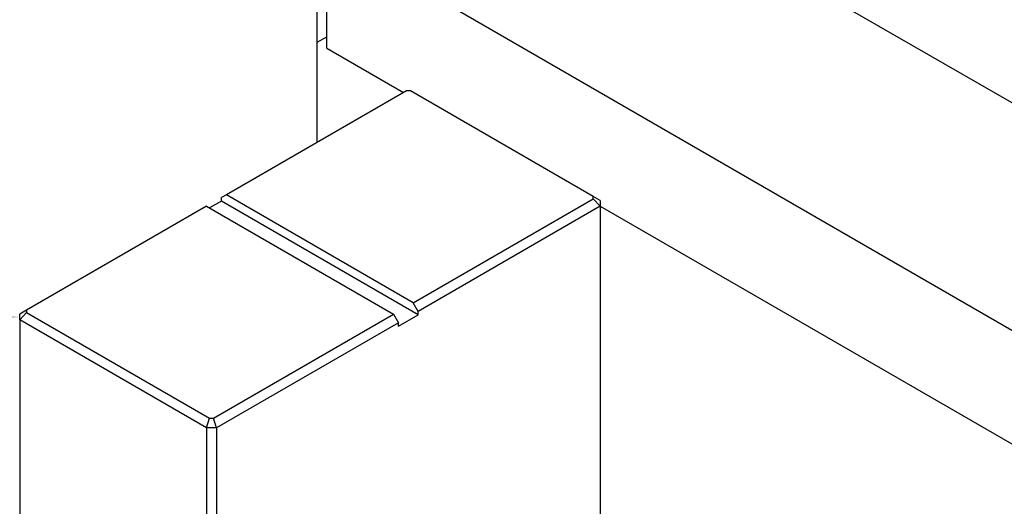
# Model space of a CAD drawing. Header units: inches. Extents: x 1880 to 2363, y -453 to -54.
# Tile 888 of 1056: x 2066.76 to 2070.3, y -70.2 to -68.45. Entities that reach past the tile are written whole.
import ezdxf

# ---------------------------------------------------------------- set-up
doc = ezdxf.new("R2010")
doc.units = ezdxf.units.IN
doc.header["$LTSCALE"] = 0.5
doc.header["$MEASUREMENT"] = 0
for name, color, linetype in [('DIE-M-S', 8, 'Continuous'), ('DIE-M-S3', 8, 'Continuous'), ('DSS-M-S', 53, 'Continuous'), ('SID-M-S', 105, 'Continuous')]:
    doc.layers.add(name, color=color, linetype=linetype)

msp = doc.modelspace()

# ---------------------------------------------------------------- linework, layer by layer
at = {"layer": 'DIE-M-S', "linetype": 'Continuous', "lineweight": 25}
for p, q in [((2067.86449, -67.32945), (2075.01687, -71.45843)), ((2067.86449, -68.14599), (2072.63336, -70.899))]:
    msp.add_line(p, q, dxfattribs=at)
at = {"layer": 'DIE-M-S3', "linetype": 'Continuous', "lineweight": 25}
for p, q in [((2067.86449, -68.55426), (2067.86449, -68.14599)), ((2067.86449, -68.14599), (2072.63336, -70.899)), ((2067.83003, -68.53333), (2067.86449, -68.51344)), ((2067.86449, -68.55426), (2068.14009, -68.71336)), ((2068.84737, -69.12166), (2071.42813, -70.61151))]:
    msp.add_line(p, q, dxfattribs=at)
at = {"layer": 'DSS-M-S', "linetype": 'Continuous', "lineweight": 25}
for p, q in [((2067.83003, -68.89235), (2067.83003, -67.81025)), ((2068.15061, -68.70728), (2067.50386, -69.08064)), ((2068.16526, -68.70728), (2068.15061, -68.70728)), ((2068.82237, -69.08662), (2068.16526, -68.70728)), ((2067.50386, -69.08064), (2067.48619, -69.09085)), ((2068.17561, -69.46844), (2067.50386, -69.08064)), ((2068.82237, -69.09508), (2068.82237, -69.08662)), ((2068.84737, -69.10106), (2068.82237, -69.08662)), ((2067.43315, -69.12146), (2066.7864, -69.49483)), ((2067.43315, -69.12146), (2068.1049, -69.50926)), ((2067.48619, -69.1031), (2067.44376, -69.12759)), ((2067.48619, -69.1031), (2067.48619, -69.09085)), ((2068.19329, -69.51131), (2067.48619, -69.1031)), ((2068.17561, -69.46844), (2068.82237, -69.09508)), ((2068.84737, -69.12147), (2068.19329, -69.49906)), ((2068.84737, -69.12147), (2068.82237, -69.09508)), ((2068.84737, -69.10106), (2068.84737, -69.12147)), ((2068.84737, -69.12147), (2068.84737, -70.32587)), ((2068.19329, -69.49906), (2068.17561, -69.46844)), ((2066.7864, -69.49483), (2066.7614, -69.50926)), ((2066.7864, -69.50328), (2066.7614, -69.52967)), ((2066.7614, -69.52967), (2066.7614, -69.50926)), ((2066.7864, -69.49483), (2066.7864, -69.50328)), ((2066.7864, -69.50328), (2067.44351, -69.88262)), ((2067.45815, -69.88262), (2068.1049, -69.50926)), ((2068.1049, -69.50926), (2068.12258, -69.53988)), ((2068.12258, -69.55213), (2068.19329, -69.51131)), ((2068.19329, -69.51131), (2068.19329, -69.49906)), ((2067.43315, -69.91747), (2066.7614, -69.52967)), ((2066.7614, -69.52967), (2066.7614, -70.73407)), ((2068.12258, -69.53988), (2067.46851, -69.91747)), ((2068.12258, -69.55213), (2068.12258, -69.53988)), ((2067.43315, -69.91747), (2067.44351, -69.88262)), ((2067.44351, -69.88262), (2067.45815, -69.88262)), ((2067.46851, -69.91747), (2067.45815, -69.88262)), ((2067.46851, -69.91747), (2067.43315, -69.91747)), ((2067.43315, -69.91747), (2067.43315, -71.12186)), ((2067.46851, -69.91747), (2067.46851, -71.12186))]:
    msp.add_line(p, q, dxfattribs=at)
at = {"layer": 'SID-M-S'}
msp.add_solid([(2066.60558, -69.49242), (2066.7614, -69.51947), (2066.60558, -69.49242), (2066.60523, -69.54442)], dxfattribs=at)

doc.saveas('drawing.dxf')
